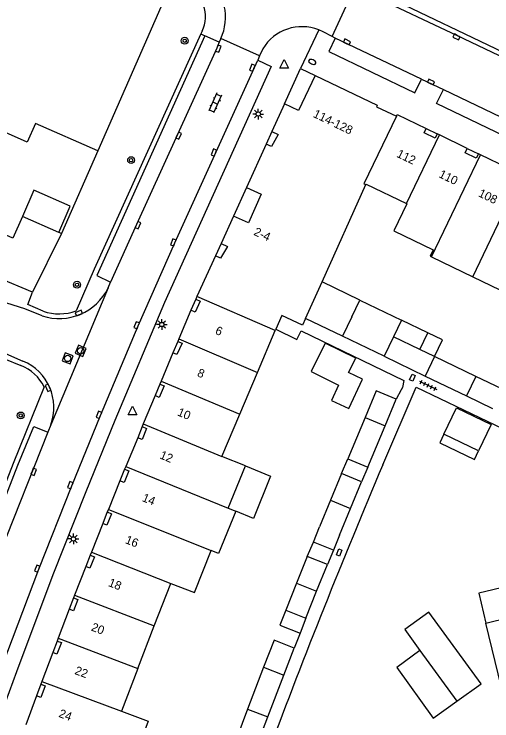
# Model space of a CAD drawing. Extents: x 124000 to 128010, y 398999 to 403000.
# Drawn here: x 126625.2 to 126681.2, y 399349.9 to 399432.8 of the extents above; entities that cross this region are included whole.
import ezdxf

# ---------------------------------------------------------------- set-up
doc = ezdxf.new("R2010")
doc.units = 0
for name, color, linetype in [('gg-afsc-erfafscheiding', 7, 'Continuous'), ('gg-afsc-muur', 7, 'Continuous'), ('gg-anno-huisnummerreeks BGT', 7, 'Continuous'), ('gg-bbg-bijgebouw', 7, 'Continuous'), ('gg-bbg-gedigitaliseerde bebouwing', 7, 'Continuous'), ('gg-bbg-gedigitaliseerde bijgebouw', 7, 'Continuous'), ('gg-bbg-hoofdgebouw', 7, 'Continuous'), ('gg-bbg-luifel en loopbrug', 7, 'Continuous'), ('gg-bbg-onder overbouw', 7, 'Continuous'), ('gg-bbg-pand overbouw', 7, 'Continuous'), ('gg-bbg-tussenscheiding', 7, 'Continuous'), ('gg-knt-verharding', 7, 'Continuous'), ('gg-knt-verharding nz', 7, 'Continuous'), ('gt-grn-vlakafsluiter', 7, 'Continuous'), ('gt-grn-weggrens', 7, 'Continuous'), ('gt-symb-boom', 7, 'Continuous'), ('gt-symb-brandkraan', 7, 'Continuous'), ('gt-symb-klinker verharding', 7, 'Continuous'), ('gt-symb-kolk', 7, 'Continuous'), ('gt-symb-kolk center center', 7, 'Continuous'), ('gt-symb-lichtmast', 7, 'Continuous'), ('gt-symb-rioolschacht', 7, 'Continuous'), ('gt-symb-tegel verharding', 7, 'Continuous'), ('gt-symb-waterafsluiter', 7, 'Continuous')]:
    doc.layers.add(name, color=color, linetype=linetype)

# ---------------------------------------------------------------- blocks, each defined once
blk = doc.blocks.new('gt0-KOLK')
at = {"layer": 'gt-symb-kolk'}
blk.add_lwpolyline([(0, 0), (0.375, 0), (0.375, 0.4), (-0.375, 0.4), (-0.375, 0), (0, 0)], dxfattribs=at)
blk = doc.blocks.new('gt0-KOLKCC')
at = {"layer": 'gt-symb-kolk center center'}
blk.add_lwpolyline([(-0.375, 0.2), (0.375, 0.2), (0.375, -0.2), (-0.375, -0.2)], close=True, dxfattribs=at)
blk = doc.blocks.new('gt0-TEG1')
at = {"layer": 'gt-symb-tegel verharding'}
for p, q in [((-1.125, 0), (1.125, 0)), ((-0.9, -0.25), (-0.9, 0.25)), ((-0.45, -0.25), (-0.45, 0.25)), ((0, -0.25), (0, 0.25)), ((0.45, -0.25), (0.45, 0.25)), ((0.9, -0.25), (0.9, 0.25))]:
    blk.add_line(p, q, dxfattribs=at)
blk = doc.blocks.new('gt0-LMAST')
at = {"layer": 'gt-symb-lichtmast'}
for p, q in [((-0.182, 0.173), (-0.447, 0.438)), ((-0.005, 0.246), (-0.005, 0.621)), ((0.172, 0.173), (0.437, 0.438)), ((-0.255, -0.004), (-0.63, -0.004)), ((-0.182, -0.181), (-0.447, -0.446)), ((-0.005, -0.254), (-0.005, -0.629)), ((0.437, -0.446), (0.172, -0.181)), ((0.245, -0.004), (0.62, -0.004))]:
    blk.add_line(p, q, dxfattribs=at)
blk.add_circle((-0.005, -0.004), 0.25, dxfattribs=at)
blk = doc.blocks.new('gt0-WAFSL')
at = {"layer": 'gt-symb-waterafsluiter'}
for p, q in [((-0.5, -0.333), (0, 0.667)), ((0, 0.667), (0.5, -0.333)), ((0.5, -0.333), (-0.5, -0.333))]:
    blk.add_line(p, q, dxfattribs=at)
blk = doc.blocks.new('gt0-BR')
at = {"layer": 'gt-symb-brandkraan'}
for centre, radius, start, end in [((-0.244, 0), 0.206, 107.56694, 252.43307), ((0.599, -2.664), 3, 106.89205, 107.56694), ((0, -0.691), 0.938, 73.10799, 106.89205), ((-0.599, -2.664), 3, 72.43309, 73.10799), ((0.244, 0), 0.206, 287.56695, 72.43309), ((0.599, 2.664), 3, 252.43307, 253.10797), ((0, 0.691), 0.938, 253.10797, 286.89206), ((-0.599, 2.664), 3, 286.89206, 287.56695)]:
    blk.add_arc(centre, radius, start, end, dxfattribs=at)
blk = doc.blocks.new('gt0-BOOM')
at = {"layer": 'gt-symb-boom'}
for radius in [0.4, 0.2]:
    blk.add_circle((0, 0), radius, dxfattribs=at)
blk = doc.blocks.new('gt0-RS')
at = {"layer": 'gt-symb-rioolschacht'}
blk.add_lwpolyline([(-0.5, -0.5), (0.5, -0.5), (0.5, 0.5), (-0.5, 0.5)], close=True, dxfattribs=at)
blk.add_circle((0, 0), 0.375, dxfattribs=at)
blk = doc.blocks.new('gt0-KL1')
at = {"layer": 'gt-symb-klinker verharding'}
for p, q in [((-1.15, 0.3), (1.15, 0.3)), ((-1, -0.3), (-1, 0.3)), ((-0.5, 0.3), (-0.5, 0.45)), ((0, -0.3), (0, 0.3)), ((0.5, 0.3), (0.5, 0.45)), ((1, -0.3), (1, 0.3)), ((-1.15, -0.3), (1.15, -0.3)), ((-0.5, -0.45), (-0.5, -0.3)), ((0.5, -0.45), (0.5, -0.3))]:
    blk.add_line(p, q, dxfattribs=at)

msp = doc.modelspace()

# ---------------------------------------------------------------- linework, layer by layer
at = {"layer": 'gg-afsc-erfafscheiding'}
for p, q in [((126670.55, 399388.694), (126669.977, 399387.613)), ((126658.716, 399360.177), (126658.033, 399358.421))]:
    msp.add_line(p, q, dxfattribs=at)
msp.add_lwpolyline([(126668.406, 399379.904), (126672.329, 399389.038), (126702.844, 399374.396), (126753.889, 399349.726), (126770.531, 399341.712)], dxfattribs=at)
msp.add_arc((127481.74, 399036.045), 883.035, 157.082452, 159.426082, dxfattribs=at)
at = {"layer": 'gg-afsc-muur'}
for points in [[(126624.263, 399442.238), (126642.696, 399434.19), (126635.026, 399416.729)], [(126655.88, 399395.809), (126658.349, 399394.596), (126658.868, 399395.637), (126670.899, 399389.82), (126670.715, 399388.968), (126670.55, 399388.694)]]:
    msp.add_lwpolyline(points, dxfattribs=at)
at = {"layer": 'gg-bbg-bijgebouw'}
for p, q in [((126663.687, 399394.993), (126659.358, 399397.072)), ((126668.56, 399392.653), (126663.687, 399394.993)), ((126668.56, 399392.653), (126673.374, 399390.312)), ((126679.314, 399390.278), (126674.472, 399392.601)), ((126673.374, 399390.312), (126678.217, 399387.99)), ((126682.38, 399388.808), (126679.314, 399390.278)), ((126668.681, 399384.493), (126669.977, 399387.613)), ((126678.217, 399387.99), (126681.283, 399386.52)), ((126666.33, 399385.446), (126664.321, 399380.611)), ((126666.664, 399379.638), (126668.681, 399384.493)), ((126664.321, 399380.611), (126666.664, 399379.638)), ((126663.59, 399378.903), (126662.286, 399375.763)), ((126665.933, 399377.93), (126663.59, 399378.903)), ((126664.629, 399374.79), (126665.933, 399377.93)), ((126662.286, 399375.763), (126660.99, 399372.644)), ((126663.333, 399371.671), (126664.629, 399374.79)), ((126660.283, 399370.843), (126660.99, 399372.644)), ((126663.333, 399371.671), (126662.644, 399369.916)), ((126662.644, 399369.916), (126660.283, 399370.843)), ((126659.571, 399369.177), (126658.31, 399366.034)), ((126661.926, 399368.232), (126659.571, 399369.177)), ((126660.665, 399365.088), (126661.926, 399368.232)), ((126658.31, 399366.034), (126657.044, 399362.878)), ((126659.399, 399361.933), (126660.665, 399365.088)), ((126657.044, 399362.878), (126659.399, 399361.933)), ((126656.801, 399355.259), (126658.033, 399358.421)), ((126677.102, 399352.214), (126679.933, 399354.23))]:
    msp.add_line(p, q, dxfattribs=at)
for points in [[(126669.977, 399387.613), (126667.634, 399388.586), (126666.33, 399385.446)], [(126658.033, 399358.421), (126655.669, 399359.342), (126654.437, 399356.181)], [(126672.773, 399358.136), (126670.041, 399356.169), (126674.308, 399350.225), (126677.102, 399352.214)]]:
    msp.add_lwpolyline(points, dxfattribs=at)
at = {"layer": 'gg-bbg-gedigitaliseerde bebouwing'}
for p, q in [((126661.292, 399401.359), (126666.439, 399412.772)), ((126666.439, 399412.772), (126666.461, 399412.822)), ((126653.741, 399390.761), (126655.814, 399395.653)), ((126651.657, 399385.846), (126653.741, 399390.761)), ((126649.565, 399380.91), (126651.657, 399385.846)), ((126652.319, 399379.79), (126649.565, 399380.91)), ((126650.304, 399374.834), (126652.319, 399379.79)), ((126650.304, 399374.834), (126651.174, 399374.481)), ((126641.617, 399361.029), (126643.578, 399366.019)), ((126639.705, 399356.035), (126641.617, 399361.029)), ((126639.705, 399356.035), (126637.789, 399351.03))]:
    msp.add_line(p, q, dxfattribs=at)
for points in [[(126651.174, 399374.481), (126649.155, 399369.516), (126648.293, 399369.864)], [(126643.578, 399366.019), (126646.353, 399364.929), (126648.293, 399369.864)], [(126637.789, 399351.03), (126640.922, 399349.855), (126639.048, 399344.811)]]:
    msp.add_lwpolyline(points, dxfattribs=at)
at = {"layer": 'gg-bbg-gedigitaliseerde bijgebouw'}
for p, q in [((126665.74, 399399.22), (126661.292, 399401.359)), ((126665.74, 399399.22), (126670.601, 399396.881)), ((126673.702, 399395.393), (126670.601, 399396.881)), ((126672.756, 399393.426), (126673.702, 399395.393)), ((126674.472, 399392.601), (126672.756, 399393.426)), ((126675.581, 399383.51), (126677.059, 399386.59)), ((126679.631, 399381.567), (126675.581, 399383.51)), ((126654.437, 399356.181), (126652.571, 399351.268)), ((126654.943, 399350.368), (126656.801, 399355.259)), ((126652.571, 399351.268), (126650.705, 399346.355)), ((126653.085, 399345.477), (126654.943, 399350.368))]:
    msp.add_line(p, q, dxfattribs=at)
for points in [[(126677.059, 399386.59), (126681.109, 399384.647), (126679.631, 399381.567)], [(126679.933, 399354.23), (126673.826, 399362.657), (126671.009, 399360.616), (126672.773, 399358.136)]]:
    msp.add_lwpolyline(points, dxfattribs=at)
at = {"layer": 'gg-bbg-hoofdgebouw'}
for p, q in [((126656.887, 399422.253), (126655.411, 399418.988)), ((126675.055, 399418.599), (126674.793, 399418.727)), ((126678.303, 399417.02), (126675.055, 399418.599)), ((126654.744, 399417.52), (126652.439, 399412.423)), ((126635.026, 399416.729), (126630.767, 399407.033)), ((126679.861, 399416.271), (126679.614, 399416.39)), ((126683.113, 399414.699), (126679.861, 399416.271)), ((126666.461, 399412.822), (126671.187, 399410.538)), ((126650.921, 399409.075), (126649.461, 399405.861)), ((126630.767, 399407.033), (126630.447, 399407.174)), ((126648.801, 399404.413), (126646.642, 399399.664)), ((126674.132, 399404.301), (126678.965, 399401.967)), ((126678.965, 399401.967), (126683.769, 399399.647)), ((126646.642, 399399.664), (126646.496, 399399.343)), ((126645.925, 399398.033), (126644.528, 399394.698)), ((126656.584, 399397.425), (126655.88, 399395.809)), ((126655.814, 399395.653), (126655.88, 399395.809)), ((126644.528, 399394.698), (126644.392, 399394.374)), ((126643.797, 399393.044), (126642.426, 399389.713)), ((126642.426, 399389.713), (126642.289, 399389.379)), ((126641.729, 399388.036), (126640.346, 399384.719)), ((126640.346, 399384.719), (126640.213, 399384.4)), ((126639.701, 399383.094), (126638.294, 399379.714)), ((126638.294, 399379.714), (126638.165, 399379.404)), ((126637.603, 399378.046), (126636.254, 399374.693)), ((126636.254, 399374.693), (126636.131, 399374.388)), ((126635.59, 399373.04), (126634.262, 399369.663)), ((126634.262, 399369.663), (126634.135, 399369.34)), ((126633.597, 399367.999), (126632.286, 399364.627)), ((126632.286, 399364.627), (126632.167, 399364.321)), ((126631.653, 399362.996), (126630.365, 399359.58)), ((126680.508, 399361.366), (126686.548, 399362.81)), ((126630.365, 399359.58), (126630.243, 399359.256)), ((126629.729, 399357.919), (126628.468, 399354.524)), ((126628.468, 399354.524), (126628.35, 399354.207)), ((126627.833, 399352.838), (126626.581, 399349.443))]:
    msp.add_line(p, q, dxfattribs=at)
for points in [[(126660.493, 399425.57), (126667.756, 399422.089), (126667.661, 399421.891), (126670.007, 399420.807)], [(126670.007, 399420.807), (126670.086, 399420.988), (126673.493, 399419.346)], [(126626.18, 399409.048), (126625.066, 399406.512), (126617.312, 399409.917), (126618.431, 399412.489), (126617.837, 399412.753), (126619.359, 399416.173), (126619.953, 399415.909), (126621.594, 399419.702)], [(126635.026, 399416.729), (126627.72, 399419.938), (126626.759, 399417.75), (126621.719, 399419.991), (126621.594, 399419.702)], [(126630.447, 399407.174), (126631.794, 399410.241), (126627.527, 399412.115), (126626.18, 399409.048)], [(126671.187, 399410.538), (126671.232, 399410.516), (126669.702, 399407.354), (126674.329, 399405.116), (126673.972, 399404.378), (126674.132, 399404.301)], [(126659.358, 399397.072), (126659.007, 399396.295), (126656.584, 399397.425)], [(126689.65, 399349.919), (126687.655, 399349.438), (126687.803, 399348.828), (126683.77, 399347.873), (126680.508, 399361.366)]]:
    msp.add_lwpolyline(points, dxfattribs=at)
at = {"layer": 'gg-bbg-luifel en loopbrug'}
for p, q in [((126630.447, 399407.174), (126626.18, 399409.048)), ((126663.59, 399378.903), (126664.321, 399380.611)), ((126666.664, 399379.638), (126665.933, 399377.93)), ((126659.571, 399369.177), (126660.283, 399370.843)), ((126662.644, 399369.916), (126661.926, 399368.232)), ((126659.399, 399361.933), (126658.716, 399360.177))]:
    msp.add_line(p, q, dxfattribs=at)
for points in [[(126674.472, 399392.601), (126675.417, 399394.57), (126673.702, 399395.393)], [(126661.66, 399394.194), (126660.022, 399390.852), (126663.243, 399389.274), (126662.42, 399387.446), (126664.449, 399386.516), (126666.021, 399389.941), (126664.402, 399390.734), (126665.239, 399392.441), (126661.66, 399394.194)], [(126675.581, 399383.51), (126675.098, 399382.503), (126679.148, 399380.56), (126679.631, 399381.567)], [(126652.319, 399379.79), (126655.274, 399378.589), (126653.259, 399373.633), (126651.174, 399374.481)], [(126685.71, 399366.318), (126679.67, 399364.874), (126680.508, 399361.366)], [(126657.044, 399362.878), (126656.342, 399361.129), (126658.716, 399360.177)]]:
    msp.add_lwpolyline(points, dxfattribs=at)
at = {"layer": 'gg-bbg-onder overbouw'}
for points in [[(126660.493, 399425.57), (126658.526, 399421.467), (126656.887, 399422.253)], [(126655.411, 399418.988), (126656.149, 399418.654), (126655.354, 399417.244), (126654.744, 399417.52)], [(126674.793, 399418.727), (126674.544, 399418.214), (126673.246, 399418.833), (126673.493, 399419.346)], [(126679.614, 399416.39), (126679.37, 399415.886), (126678.058, 399416.516), (126678.303, 399417.02)], [(126652.439, 399412.423), (126654.179, 399411.636), (126652.669, 399408.281), (126650.921, 399409.075)], [(126649.461, 399405.861), (126650.198, 399405.526), (126649.411, 399404.136), (126648.801, 399404.413)], [(126646.496, 399399.343), (126646.997, 399399.115), (126646.432, 399397.82), (126645.925, 399398.033)], [(126644.392, 399394.374), (126644.89, 399394.165), (126644.296, 399392.839), (126643.797, 399393.044)], [(126642.289, 399389.379), (126642.797, 399389.167), (126642.227, 399387.828), (126641.729, 399388.036)], [(126640.213, 399384.4), (126640.721, 399384.188), (126640.2, 399382.886), (126639.701, 399383.094)], [(126638.165, 399379.404), (126638.664, 399379.196), (126638.104, 399377.844), (126637.603, 399378.046)], [(126636.131, 399374.388), (126636.632, 399374.186), (126636.083, 399372.846), (126635.59, 399373.04)], [(126634.135, 399369.34), (126634.647, 399369.139), (126634.1, 399367.803), (126633.597, 399367.999)], [(126632.167, 399364.321), (126632.68, 399364.122), (126632.158, 399362.806), (126631.653, 399362.996)], [(126630.243, 399359.256), (126630.748, 399359.066), (126630.235, 399357.731), (126629.729, 399357.919)], [(126628.35, 399354.207), (126628.856, 399354.019), (126628.349, 399352.648), (126627.833, 399352.838)]]:
    msp.add_lwpolyline(points, dxfattribs=at)
at = {"layer": 'gg-bbg-pand overbouw'}
for p, q in [((126656.887, 399422.253), (126658.762, 399426.4)), ((126658.762, 399426.4), (126660.493, 399425.57)), ((126655.411, 399418.988), (126654.744, 399417.52)), ((126673.493, 399419.346), (126674.793, 399418.727)), ((126678.303, 399417.02), (126679.614, 399416.39)), ((126652.439, 399412.423), (126650.921, 399409.075)), ((126649.461, 399405.861), (126648.801, 399404.413)), ((126646.496, 399399.343), (126645.925, 399398.033)), ((126644.392, 399394.374), (126643.797, 399393.044)), ((126642.289, 399389.379), (126641.729, 399388.036)), ((126640.213, 399384.4), (126639.701, 399383.094)), ((126638.165, 399379.404), (126637.603, 399378.046)), ((126636.131, 399374.388), (126635.59, 399373.04)), ((126634.135, 399369.34), (126633.597, 399367.999)), ((126632.167, 399364.321), (126631.653, 399362.996)), ((126630.243, 399359.256), (126629.729, 399357.919)), ((126628.35, 399354.207), (126627.833, 399352.838))]:
    msp.add_line(p, q, dxfattribs=at)
at = {"layer": 'gg-bbg-tussenscheiding'}
for p, q in [((126671.187, 399410.538), (126675.055, 399418.599)), ((126674.132, 399404.301), (126679.861, 399416.271)), ((126678.965, 399401.967), (126684.671, 399413.949)), ((126659.358, 399397.072), (126661.292, 399401.359)), ((126655.814, 399395.653), (126646.642, 399399.664)), ((126664.791, 399397.272), (126665.74, 399399.22)), ((126664.791, 399397.272), (126663.687, 399394.993)), ((126670.601, 399396.881), (126669.656, 399394.916)), ((126669.656, 399394.916), (126668.56, 399392.653)), ((126672.756, 399393.426), (126669.656, 399394.916)), ((126644.528, 399394.698), (126653.741, 399390.761)), ((126674.472, 399392.601), (126673.374, 399390.312)), ((126679.314, 399390.278), (126678.217, 399387.99)), ((126642.426, 399389.713), (126651.657, 399385.846)), ((126666.33, 399385.446), (126668.681, 399384.493)), ((126640.346, 399384.719), (126649.565, 399380.91)), ((126638.294, 399379.714), (126650.304, 399374.834)), ((126662.286, 399375.763), (126664.629, 399374.79)), ((126636.254, 399374.693), (126648.293, 399369.864)), ((126634.262, 399369.663), (126643.578, 399366.019)), ((126658.31, 399366.034), (126660.665, 399365.088)), ((126632.286, 399364.627), (126641.617, 399361.029)), ((126630.365, 399359.58), (126639.705, 399356.035)), ((126672.773, 399358.136), (126677.102, 399352.214)), ((126654.437, 399356.181), (126656.801, 399355.259)), ((126628.468, 399354.524), (126637.789, 399351.03)), ((126652.571, 399351.268), (126654.943, 399350.368))]:
    msp.add_line(p, q, dxfattribs=at)
msp.add_lwpolyline([(126670.007, 399420.807), (126666.182, 399412.881), (126666.439, 399412.772)], dxfattribs=at)
at = {"layer": 'gg-knt-verharding'}
for p, q in [((126662.467, 399430.136), (126665.159, 399435.941)), ((126668.038, 399435.244), (126682.524, 399428.288)), ((126647.256, 399430.776), (126647.103, 399430.439)), ((126649.222, 399429.473), (126647.569, 399430.228)), ((126649.417, 399429.914), (126649.222, 399429.473)), ((126653.973, 399427.89), (126649.417, 399429.914)), ((126662.831, 399429.946), (126662.073, 399428.39)), ((126653.973, 399427.89), (126653.76, 399427.354)), ((126672.956, 399425.129), (126675.511, 399423.937)), ((126627.379, 399400.156), (126611.159, 399406.995)), ((126636.233, 399400.658), (126636.513, 399401.325)), ((126628.495, 399397.378), (126626.46, 399398.218)), ((126624.189, 399392.96), (126626.25, 399392.088)), ((126629.5, 399384.593), (126629.143, 399383.738))]:
    msp.add_line(p, q, dxfattribs=at)
for points in [[(126667.024, 399435.07), (126677.139, 399430.269), (126682.798, 399427.543)], [(126647.103, 399430.439), (126634.595, 399402.842), (126632.487, 399397.973)], [(126647.569, 399430.228), (126634.899, 399402.134), (126636.513, 399401.325)], [(126662.073, 399428.39), (126672.17, 399423.544), (126672.956, 399425.129)], [(126653.76, 399427.354), (126655.352, 399426.602), (126642.851, 399398.938), (126637.031, 399385.12), (126633.621, 399376.764), (126629.763, 399367.017), (126625.474, 399355.657), (126620.303, 399341.557), (126618.647, 399342.136)], [(126714.137, 399405.277), (126713.403, 399403.674), (126674.724, 399422.28), (126675.511, 399423.937)], [(126628.625, 399397.927), (126626.827, 399398.727), (126627.379, 399400.156)], [(126623.501, 399390.908), (126624.083, 399392.36), (126626.004, 399391.569)], [(126628.746, 399389.058), (126625.101, 399380.087), (126621.27, 399370.314), (126616.552, 399357.938), (126612.66, 399347.259), (126608.642, 399335.815), (126604.656, 399324.045)], [(126613.18, 399347.021), (126617.886, 399359.696), (126621.806, 399370.083), (126625.636, 399379.868), (126627.508, 399384.404), (126629.143, 399383.738)]]:
    msp.add_lwpolyline(points, dxfattribs=at)
for centre, radius, start, end in [((126643.851, 399432.458), 3.798, 333.71767, 67.79494), ((126630.481, 399403.461), 6.399, 251.91907, 334.02337), ((126630.492, 399403.365), 5.749, 251.05599, 290.30884), ((126623.952, 399386.576), 5.398, 27.37511, 67.66079), ((126623.97, 399386.647), 5.899, 339.61918, 67.26609)]:
    msp.add_arc(centre, radius, start, end, dxfattribs=at)
at = {"layer": 'gg-knt-verharding nz'}
for p, q in [((126649.417, 399429.914), (126649.769, 399430.805)), ((126662.831, 399429.946), (126662.467, 399430.136)), ((126672.956, 399425.129), (126662.831, 399429.946)), ((126654.348, 399428.693), (126653.973, 399427.89)), ((126675.511, 399423.937), (126714.137, 399405.277))]:
    msp.add_line(p, q, dxfattribs=at)
for points in [[(126662.467, 399430.136), (126661.444, 399430.671), (126660.924, 399430.91)], [(126649.222, 399429.473), (126648.953, 399428.784), (126639.546, 399408.103), (126636.513, 399401.325)], [(126623.815, 399356.321), (126628.096, 399367.674), (126631.989, 399377.464), (126635.338, 399385.692), (126639.755, 399396.203), (126644.052, 399405.927), (126653.76, 399427.354)], [(126626.46, 399398.218), (126622.202, 399399.554), (126621.346, 399399.915)], [(126629.143, 399383.738), (126623.473, 399369.439), (126619.458, 399358.904), (126614.841, 399346.425), (126612.827, 399340.769), (126610.867, 399335.094), (126609.05, 399329.639), (126607.289, 399324.165), (126606.849, 399322.949)]]:
    msp.add_lwpolyline(points, dxfattribs=at)
for centre, radius, start, end in [((126644.044, 399432.388), 5.94, 344.54353, 59.27179), ((126658.946, 399425.915), 5.373, 68.40167, 148.85986)]:
    msp.add_arc(centre, radius, start, end, dxfattribs=at)
at = {"layer": 'gt-grn-vlakafsluiter'}
msp.add_line((126630.767, 399407.033), (126627.379, 399400.156), dxfattribs=at)
at = {"layer": 'gt-grn-weggrens'}
for p, q in [((126647.103, 399430.439), (126647.569, 399430.228)), ((126660.924, 399430.91), (126658.762, 399426.4)), ((126636.233, 399400.658), (126629.5, 399384.593))]:
    msp.add_line(p, q, dxfattribs=at)

# ---------------------------------------------------------------- block references
at = {"layer": 'gt-symb-boom'}
for p in [(126645.206, 399429.643), (126638.918, 399415.641), (126632.583, 399401.033), (126625.984, 399385.705)]:
    msp.add_blockref('gt0-BOOM', p, dxfattribs=at)
at = {"layer": 'gt-symb-brandkraan', "rotation": 157.9751540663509}
msp.add_blockref('gt0-BR', (126660.146, 399427.161), dxfattribs=at)
at = {"layer": 'gt-symb-klinker verharding', "rotation": -114.46292689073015}
msp.add_blockref('gt0-KL1', (126648.769, 399422.345), dxfattribs=at)
at = {"layer": 'gt-symb-kolk'}
for p, rotation in [((126677.139, 399430.269), 153.97280131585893), ((126664.134, 399429.33), -25.591424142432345), ((126648.953, 399428.784), -111.3543773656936), ((126653.315, 399426.404), 67.66661156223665), ((126673.981, 399424.627), -26.103824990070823), ((126644.317, 399418.598), -114.25908445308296), ((126648.8, 399416.452), 67.92205836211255), ((126639.546, 399408.103), -114.33487429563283), ((126644.052, 399405.927), 68.28370952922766), ((126632.862, 399397.521), 21.843976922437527), ((126639.755, 399396.203), 68.64562263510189), ((126629.37, 399389.022), 113.77047580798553), ((126635.338, 399385.692), 67.53882429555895), ((126627.319, 399379.177), -111.71629046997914), ((126631.989, 399377.464), 68.10284941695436), ((126628.096, 399367.674), 68.71983368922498)]:
    msp.add_blockref('gt0-KOLK', p, dxfattribs=dict(at, rotation=rotation))
at = {"layer": 'gt-symb-kolk center center'}
for p, rotation in [((126671.891, 399390.137), -113.69497103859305), ((126663.302, 399369.637), -110.84426442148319)]:
    msp.add_blockref('gt0-KOLKCC', p, dxfattribs=dict(at, rotation=rotation))
at = {"layer": 'gt-symb-lichtmast'}
for p in [(126653.825, 399421.052), (126642.52, 399396.373), (126632.166, 399371.228)]:
    msp.add_blockref('gt0-LMAST', p, dxfattribs=at)
at = {"layer": 'gt-symb-rioolschacht'}
for p, rotation in [((126633.01, 399393.284), 67.53882429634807), ((126631.486, 399392.393), 69.02828943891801)]:
    msp.add_blockref('gt0-RS', p, dxfattribs=dict(at, rotation=rotation))
at = {"layer": 'gt-symb-tegel verharding', "rotation": -25.771105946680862}
msp.add_blockref('gt0-TEG1', (126673.719, 399389.24), dxfattribs=at)
at = {"layer": 'gt-symb-waterafsluiter'}
for p in [(126656.853, 399426.76), (126639.077, 399386.119)]:
    msp.add_blockref('gt0-WAFSL', p, dxfattribs=at)

# ---------------------------------------------------------------- texts
at = {"layer": 'gg-anno-huisnummerreeks BGT'}
for s, rotation, p in [('114-128', 334.4, (126660.167, 399420.736)), ('112', 334.3, (126669.954, 399416.056)), ('110', 334.1, (126674.893, 399413.673)), ('108', 334.2, (126679.527, 399411.434)), ('2-4', 335.6, (126653.21, 399406.901)), ('6', 337.3, (126648.696, 399395.3)), ('8', 337.6, (126646.588, 399390.335)), ('10', 337.4, (126644.261, 399385.733)), ('12', 337.4, (126642.195, 399380.698)), ('14', 338.1, (126640.128, 399375.685)), ('16', 338.5, (126638.153, 399370.752)), ('18', 338.8, (126636.172, 399365.725)), ('20', 339.3, (126634.161, 399360.512)), ('22', 339.6, (126632.235, 399355.408)), ('24', 339.8, (126630.361, 399350.378))]:
    msp.add_text(s, height=1, rotation=rotation, dxfattribs=at).set_placement(p)

doc.saveas('drawing.dxf')
